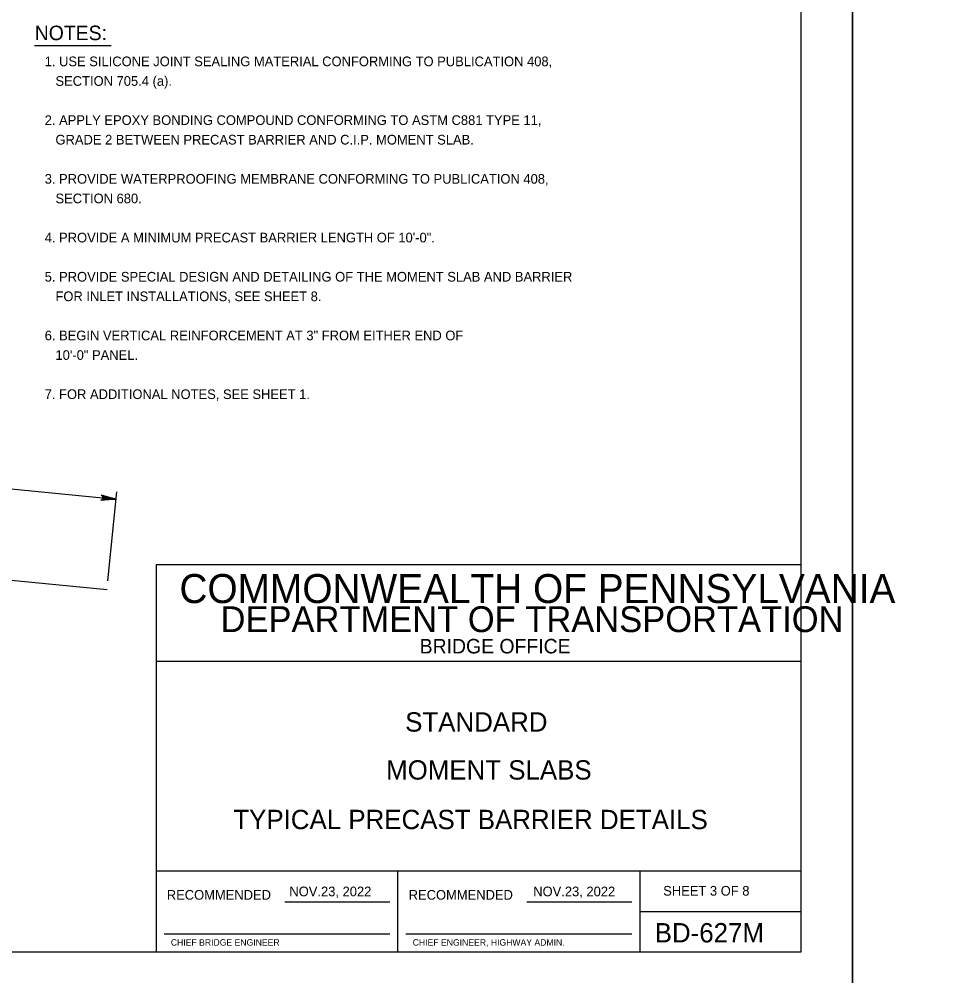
# Model space of a CAD drawing. Extents: x 638167 to 640248, y 296544 to 298920.
# Drawn here: x 638749.3 to 639033.9, y 297146 to 297442.7 of the extents above; entities that cross this region are included whole.
import ezdxf

# ---------------------------------------------------------------- set-up
doc = ezdxf.new("R2010")
doc.units = 0
for name, color, linetype in [('1', 7, 'Continuous'), ('2', 7, 'Continuous'), ('PLT-BNDY', 7, 'Continuous'), ('SIGNATORY TITLES', 7, 'Continuous')]:
    doc.layers.add(name, color=color, linetype=linetype)

msp = doc.modelspace()

# ---------------------------------------------------------------- linework, layer by layer
at = {"layer": '1'}
for p, q in [((638991.78, 297153.48), (638991.78, 297717.48)), ((638754.04, 297434.57), (638777.84, 297434.57)), ((638673.22, 297304.31), (638779.38, 297293.8)), ((638776.88, 297268.53), (638779.61, 297296.13)), ((638624.52, 297280.84), (638776.61, 297265.79)), ((638991.78, 297273.48), (638791.78, 297273.48)), ((638791.78, 297273.48), (638791.78, 297153.48)), ((638991.78, 297153.48), (638991.78, 297273.48)), ((638991.78, 297243.48), (638791.78, 297243.48)), ((638991.78, 297178.48), (638791.78, 297178.48)), ((638866.78, 297153.48), (638866.78, 297178.48)), ((638941.78, 297178.48), (638941.78, 297153.48)), ((638941.78, 297165.98), (638991.78, 297165.98)), ((638794.28, 297158.98), (638864.28, 297158.98)), ((638869.28, 297158.98), (638939.28, 297158.98)), ((638205.78, 297153.48), (638991.78, 297153.48)), ((638791.78, 297153.48), (638991.78, 297153.48))]:
    msp.add_line(p, q, dxfattribs=at)
msp.add_lwpolyline([(638779.38, 297293.8), (638774.62, 297293.39), (638774.81, 297293.5), (638775, 297293.6), (638775.11, 297293.75), (638775.22, 297293.9), (638775.26, 297294.05), (638775.31, 297294.21), (638775.29, 297294.37), (638775.28, 297294.53), (638775.21, 297294.69), (638775.13, 297294.86), (638774.96, 297295), (638774.79, 297295.14), (638779.38, 297293.8), (638774.96, 297295), (638775.13, 297294.86), (638779.38, 297293.8), (638775.21, 297294.69), (638775.28, 297294.53), (638779.38, 297293.8), (638775.29, 297294.37), (638775.31, 297294.21), (638779.38, 297293.8), (638775.26, 297294.05), (638775.22, 297293.9), (638779.38, 297293.8), (638775.11, 297293.75), (638775, 297293.6), (638779.38, 297293.8), (638774.81, 297293.5)], dxfattribs=at)
at = {"layer": '2'}
for p, q in [((638831.75, 297168.98), (638864.28, 297168.98)), ((638906.75, 297168.98), (638939.28, 297168.98))]:
    msp.add_line(p, q, dxfattribs=at)
at = {"layer": 'PLT-BNDY'}
for points in [[(638166.78, 297732.48), (639007.78, 297732.48), (639007.78, 297138.48), (638166.78, 297138.48)], [(639007.78, 297732.48), (639848.78, 297732.48), (639848.78, 297138.48), (639007.78, 297138.48)]]:
    msp.add_lwpolyline(points, close=True, dxfattribs=at)

# ---------------------------------------------------------------- texts
at = {"layer": '1'}
for s, height, p in [('NOTES:', 4.5, (638754.16, 297436.19)), ('1. USE SILICONE JOINT SEALING MATERIAL CONFORMING TO PUBLICATION 408,', 3, (638757.25, 297428.11)), ('   SECTION 705.4 (a).', 3, (638757.25, 297422.03)), ('2. APPLY EPOXY BONDING COMPOUND CONFORMING TO ASTM C881 TYPE 11,', 3, (638757.25, 297409.89)), ('   GRADE 2 BETWEEN PRECAST BARRIER AND C.I.P. MOMENT SLAB.', 3, (638757.25, 297403.82)), ('3. PROVIDE WATERPROOFING MEMBRANE CONFORMING TO PUBLICATION 408,', 3, (638757.25, 297391.67)), ('   SECTION 680.', 3, (638757.25, 297385.6)), ('4. PROVIDE A MINIMUM PRECAST BARRIER LENGTH OF 10\'-0".', 3, (638757.25, 297373.46)), ('5. PROVIDE SPECIAL DESIGN AND DETAILING OF THE MOMENT SLAB AND BARRIER', 3, (638757.25, 297361.31)), ('   FOR INLET INSTALLATIONS, SEE SHEET 8.', 3, (638757.25, 297355.24)), ('6. BEGIN VERTICAL REINFORCEMENT AT 3" FROM EITHER END OF', 3, (638757.25, 297343.1)), ('   10\'-0" PANEL.', 3, (638757.25, 297337.03)), ('7. FOR ADDITIONAL NOTES, SEE SHEET 1.', 3, (638757.25, 297324.88)), ('COMMONWEALTH OF PENNSYLVANIA', 9, (638799.03, 297261.6)), ('DEPARTMENT OF TRANSPORTATION', 8.0002, (638811.78, 297252.6)), ('BRIDGE OFFICE', 4.5, (638873.52, 297245.98)), ('STANDARD', 6, (638869.03, 297221.73)), ('MOMENT SLABS', 6.0001, (638863.11, 297206.85)), ('TYPICAL PRECAST BARRIER DETAILS', 6.0001, (638815.74, 297191.48)), ('RECOMMENDED', 3, (638795.11, 297169.6)), ('RECOMMENDED', 3, (638870.12, 297169.6)), ('SHEET 3 OF 8', 3, (638949.04, 297170.86)), ('BD-627M', 6, (638946.41, 297156.35))]:
    msp.add_text(s, height=height, dxfattribs=at).set_placement(p)
at = {"layer": 'SIGNATORY TITLES'}
for s, height, p in [('NOV.23, 2022', 3, (638833.12, 297170.66)), ('NOV.23, 2022', 3, (638908.74, 297170.66)), ('CHIEF BRIDGE ENGINEER', 2, (638796.37, 297155.35)), ('CHIEF ENGINEER, HIGHWAY ADMIN.', 2, (638871.37, 297155.35))]:
    msp.add_text(s, height=height, dxfattribs=at).set_placement(p)

doc.saveas('drawing.dxf')
